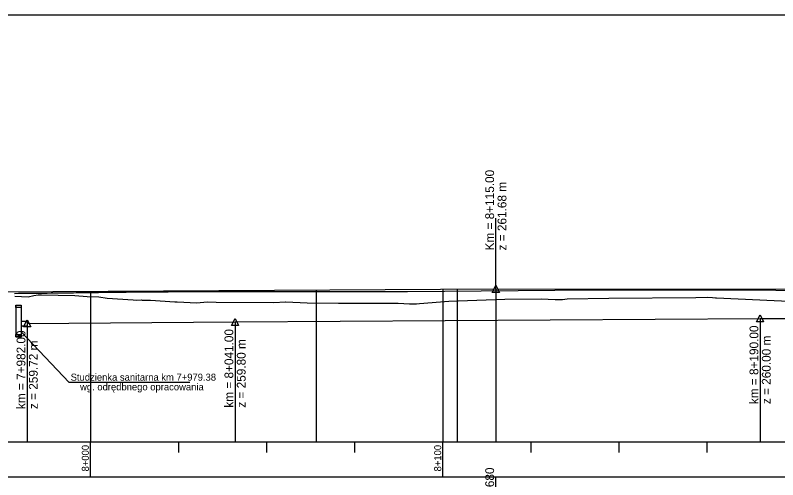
# Model space of a CAD drawing. Extents: x 6445630 to 6518227, y 5499240 to 5511716.
# Drawn here: x 6452609.8 to 6452826.2, y 5506906.6 to 5507038.3 of the extents above; entities that cross this region are included whole.
import ezdxf

# ---------------------------------------------------------------- set-up
doc = ezdxf.new("R2010")
doc.units = 0
for name, color, linetype in [('TOR_PROF-obiekty+opisy', 7, 'Continuous'), ('TOR_PROF-opisy pomocnicze', 7, 'Continuous'), ('TOR_PROF-rowy otwarte', 7, 'Continuous'), ('TOR_PROF-studnie i osadniki', 7, 'Continuous'), ('TOR_PROF-tabelka-pochylenia proj T1', 7, 'Continuous'), ('TOR_PROF-tor istniejacy T2', 7, 'Continuous'), ('TOR_PROF-tor projektowany', 7, 'Continuous'), ('TOR_PROF-uklad odniesienia', 7, 'Continuous'), ('TOR_RAMKI-dodatkowe3', 7, 'Continuous'), ('TOR_RAMKI-MASKA WYCIECIA', 7, 'Continuous')]:
    doc.layers.add(name, color=color, linetype=linetype)

msp = doc.modelspace()

# ---------------------------------------------------------------- linework, layer by layer
at = {"layer": 'TOR_PROF-obiekty+opisy'}
for p, q in [((6452611.47, 5506951.57), (6452613.18, 5506951.57)), ((6452611.47, 5506950.23), (6452613.18, 5506950.23)), ((6452613.18, 5506951.57), (6452613.18, 5506950.23)), ((6452611.47, 5506948.46), (6452625.1, 5506934.15)), ((6452625.1, 5506934.19), (6452659.4, 5506934.19))]:
    msp.add_line(p, q, dxfattribs=at)
at = {"layer": 'TOR_PROF-opisy pomocnicze'}
for p, q in [((6452746.21, 5506960.7), (6452746.21, 5506980.7)), ((6452746.21, 5506960.7), (6452746.21, 5506980.7)), ((6452821.21, 5506952.3), (6452821.21, 5506927.1)), ((6452613.21, 5506950.9), (6452613.21, 5506925.7)), ((6452672.21, 5506951.3), (6452672.21, 5506926.1))]:
    msp.add_line(p, q, dxfattribs=at)
for points in [[(6452746.21, 5506961.7), (6452747.21, 5506959.7), (6452745.21, 5506959.7)], [(6452746.21, 5506961.7), (6452747.21, 5506959.7), (6452745.21, 5506959.7)], [(6452672.21, 5506952.3), (6452673.21, 5506950.3), (6452671.21, 5506950.3)], [(6452821.21, 5506953.3), (6452822.21, 5506951.3), (6452820.21, 5506951.3)], [(6452613.21, 5506951.9), (6452614.21, 5506949.9), (6452612.21, 5506949.9)]]:
    msp.add_lwpolyline(points, close=True, dxfattribs=at)
at = {"layer": 'TOR_PROF-rowy otwarte'}
for p, q in [((6452672.21, 5506951.3), (6452821.21, 5506952.3)), ((6452821.21, 5506952.3), (6452971.21, 5506951.55)), ((6452613.21, 5506950.9), (6452672.21, 5506951.3))]:
    msp.add_line(p, q, dxfattribs=at)
for points in [[(6452821.21, 5506952.3), (6452821.21, 5506922.3), (6452821.21, 5506917.3), (6452821.21, 5506917.3)], [(6452613.21, 5506950.9), (6452613.21, 5506922.3), (6452613.21, 5506917.3), (6452613.21, 5506917.3)], [(6452631.21, 5506951.02), (6452631.21, 5506922.3), (6452631.21, 5506917.3), (6452631.21, 5506917.3)], [(6452672.21, 5506951.3), (6452672.21, 5506922.3), (6452672.21, 5506917.3), (6452672.21, 5506917.3)]]:
    msp.add_lwpolyline(points, dxfattribs=at)
at = {"layer": 'TOR_PROF-studnie i osadniki'}
for p, q in [((6452609.97, 5506956.07), (6452609.97, 5506947.07)), ((6452610.07, 5506956.07), (6452611.37, 5506956.07)), ((6452611.47, 5506956.07), (6452611.47, 5506947.07)), ((6452609.97, 5506947.07), (6452611.47, 5506947.07))]:
    msp.add_line(p, q, dxfattribs=at)
for points in [[(6452609.97, 5506956.07), (6452611.47, 5506956.07), (6452611.47, 5506955.37), (6452609.97, 5506955.37)], [(6452609.97, 5506947.77), (6452611.47, 5506947.77), (6452611.47, 5506947.07), (6452609.97, 5506947.07)]]:
    msp.add_lwpolyline(points, close=True, dxfattribs=at)
at = {"layer": 'TOR_PROF-tabelka-pochylenia proj T1'}
msp.add_lwpolyline([(6452331.21, 5506897.3), (6459531.21, 5506897.3), (6459531.21, 5506907.3), (6452331.21, 5506907.3)], close=True, dxfattribs=at)
msp.add_lwpolyline([(6452746.21, 5506897.3), (6452746.21, 5506907.3)], dxfattribs=at)
at = {"layer": 'TOR_PROF-tor istniejacy T2'}
msp.add_lwpolyline([(6452609.59, 5506959.41), (6452610.75, 5506959.43), (6452611.92, 5506959.44), (6452613.08, 5506959.45), (6452614.24, 5506959.47), (6452615.4, 5506959.48), (6452616.57, 5506959.49), (6452617.73, 5506959.5), (6452618.89, 5506959.52), (6452620.05, 5506959.53), (6452621.21, 5506959.54), (6452622.38, 5506959.55), (6452623.16, 5506959.56), (6452623.95, 5506959.58), (6452624.74, 5506959.59), (6452625.53, 5506959.6), (6452626.32, 5506959.61), (6452627.11, 5506959.62), (6452627.9, 5506959.64), (6452628.69, 5506959.65), (6452629.48, 5506959.66), (6452630.27, 5506959.67), (6452631.06, 5506959.68), (6452631.85, 5506959.69), (6452632.64, 5506959.7), (6452633.43, 5506959.71), (6452634.22, 5506959.72), (6452635.01, 5506959.73), (6452635.8, 5506959.74), (6452636.59, 5506959.75), (6452637.38, 5506959.76), (6452638.17, 5506959.77), (6452638.96, 5506959.77), (6452639.75, 5506959.78), (6452640.54, 5506959.79), (6452641.33, 5506959.8), (6452642.12, 5506959.81), (6452642.92, 5506959.81), (6452643.71, 5506959.82), (6452644.5, 5506959.83), (6452645.29, 5506959.84), (6452646.08, 5506959.84), (6452646.87, 5506959.85), (6452647.66, 5506959.85), (6452648.45, 5506959.86), (6452649.24, 5506959.87), (6452650.03, 5506959.87), (6452650.82, 5506959.88), (6452651.61, 5506959.88), (6452652.4, 5506959.89), (6452653.19, 5506959.89), (6452653.98, 5506959.9), (6452654.77, 5506959.9), (6452655.56, 5506959.91), (6452656.35, 5506959.91), (6452657.14, 5506959.92), (6452657.94, 5506959.92), (6452658.73, 5506959.92), (6452659.52, 5506959.93), (6452660.31, 5506959.93), (6452661.1, 5506959.93), (6452661.89, 5506959.93), (6452662.68, 5506959.94), (6452663.47, 5506959.94), (6452664.26, 5506959.94), (6452665.05, 5506959.94), (6452665.84, 5506959.95), (6452666.63, 5506959.95), (6452667.42, 5506959.95), (6452668.2, 5506959.95), (6452668.99, 5506959.95), (6452669.78, 5506959.95), (6452670.57, 5506959.95), (6452671.36, 5506959.95), (6452672.15, 5506959.95), (6452672.94, 5506959.95), (6452721.16, 5506959.95), (6452773.43, 5506960.4), (6452825.64, 5506960.3), (6452878.62, 5506960.25)], dxfattribs=at)
at = {"layer": 'TOR_PROF-tor projektowany'}
for p, q in [((6452411.21, 5506958.8), (6452746.21, 5506960.7)), ((6452411.21, 5506958.8), (6452746.21, 5506960.7)), ((6452613.52, 5506958.47), (6452615.12, 5506958.78)), ((6452615.12, 5506958.78), (6452616.32, 5506958.98)), ((6452616.32, 5506958.98), (6452617.32, 5506959.02)), ((6452617.32, 5506959.02), (6452626.76, 5506958.77)), ((6452626.76, 5506958.77), (6452630.2, 5506958.54)), ((6452746.21, 5506960.7), (6453891.74, 5506959.8)), ((6452746.21, 5506960.7), (6453891.74, 5506959.8)), ((6452609.68, 5506958.64), (6452613.52, 5506958.47)), ((6452630.2, 5506958.54), (6452633.59, 5506958.47)), ((6452633.59, 5506958.47), (6452635.91, 5506958.08)), ((6452635.91, 5506958.08), (6452643.3, 5506957.58)), ((6452643.3, 5506957.58), (6452644.37, 5506957.48)), ((6452644.37, 5506957.48), (6452645.57, 5506957.54)), ((6452645.57, 5506957.54), (6452645.82, 5506957.53)), ((6452645.82, 5506957.53), (6452648.18, 5506957.45)), ((6452648.18, 5506957.45), (6452655.13, 5506957.01)), ((6452655.13, 5506957.01), (6452655.73, 5506957.01)), ((6452655.73, 5506957.01), (6452661.37, 5506956.75)), ((6452661.37, 5506956.75), (6452664.31, 5506957)), ((6452664.31, 5506957), (6452666.82, 5506956.94)), ((6452666.82, 5506956.94), (6452683.25, 5506956.82)), ((6452683.25, 5506956.82), (6452686.53, 5506957.05)), ((6452686.53, 5506957.05), (6452686.61, 5506957.05)), ((6452686.61, 5506957.05), (6452686.65, 5506957.05)), ((6452686.65, 5506957.05), (6452692.67, 5506956.74)), ((6452692.67, 5506956.74), (6452701.56, 5506956.67)), ((6452701.56, 5506956.67), (6452712.28, 5506956.65)), ((6452712.28, 5506956.65), (6452718.51, 5506956.59)), ((6452718.51, 5506956.59), (6452721.73, 5506956.48)), ((6452724.54, 5506956.54), (6452732.87, 5506957.24)), ((6452732.87, 5506957.24), (6452748.78, 5506957.76)), ((6452748.78, 5506957.76), (6452759.04, 5506957.86)), ((6452759.04, 5506957.86), (6452763.02, 5506957.68)), ((6452763.02, 5506957.68), (6452765.14, 5506957.68)), ((6452765.14, 5506957.68), (6452766.45, 5506957.9)), ((6452766.45, 5506957.9), (6452778.23, 5506958.04)), ((6452778.23, 5506958.04), (6452802.99, 5506958.22)), ((6452802.99, 5506958.22), (6452806.19, 5506958.32)), ((6452806.19, 5506958.32), (6452807.7, 5506958.29)), ((6452807.7, 5506958.29), (6452808.59, 5506958.14)), ((6452808.59, 5506958.14), (6452808.8, 5506958.13)), ((6452808.8, 5506958.13), (6452839.75, 5506956.67)), ((6452721.73, 5506956.48), (6452723.69, 5506956.47)), ((6452723.69, 5506956.47), (6452724.54, 5506956.54))]:
    msp.add_line(p, q, dxfattribs=at)
for points in [[(6452631.21, 5506960.05), (6452631.21, 5506922.3), (6452631.21, 5506917.3), (6452631.21, 5506917.3)], [(6452631.21, 5506960.05), (6452631.21, 5506922.3), (6452631.21, 5506917.3), (6452631.21, 5506917.3)], [(6452695.25, 5506960.41), (6452695.25, 5506922.3), (6452695.25, 5506917.3), (6452695.25, 5506917.3)], [(6452695.25, 5506960.41), (6452695.25, 5506922.3), (6452695.25, 5506917.3), (6452695.25, 5506917.3)], [(6452731.21, 5506960.62), (6452731.21, 5506922.3), (6452731.21, 5506917.3), (6452731.21, 5506917.3)], [(6452731.21, 5506960.62), (6452731.21, 5506922.3), (6452731.21, 5506917.3), (6452731.21, 5506917.3)], [(6452735.25, 5506960.64), (6452735.25, 5506922.3), (6452735.25, 5506917.3), (6452735.25, 5506917.3)], [(6452735.25, 5506960.64), (6452735.25, 5506922.3), (6452735.25, 5506917.3), (6452735.25, 5506917.3)], [(6452746.21, 5506960.7), (6452746.21, 5506922.3), (6452746.21, 5506917.3), (6452746.21, 5506917.3)], [(6452746.21, 5506960.7), (6452746.21, 5506922.3), (6452746.21, 5506917.3), (6452746.21, 5506917.3)], [(6452746.21, 5506960.7), (6452746.21, 5506922.3), (6452746.21, 5506917.3), (6452746.21, 5506917.3)], [(6452746.21, 5506960.7), (6452746.21, 5506922.3), (6452746.21, 5506917.3), (6452746.21, 5506917.3)]]:
    msp.add_lwpolyline(points, dxfattribs=at)
at = {"layer": 'TOR_PROF-uklad odniesienia'}
for p, q in [((6452331.21, 5506917.3), (6459531.21, 5506917.3)), ((6452631.21, 5506907.3), (6452631.21, 5506917.3)), ((6452656.21, 5506914.3), (6452656.21, 5506917.3)), ((6452681.21, 5506914.3), (6452681.21, 5506917.3)), ((6452706.21, 5506914.3), (6452706.21, 5506917.3)), ((6452731.21, 5506907.3), (6452731.21, 5506917.3)), ((6452756.21, 5506914.3), (6452756.21, 5506917.3)), ((6452781.21, 5506914.3), (6452781.21, 5506917.3)), ((6452806.21, 5506914.3), (6452806.21, 5506917.3))]:
    msp.add_line(p, q, dxfattribs=at)
at = {"layer": 'TOR_RAMKI-dodatkowe3'}
for p, q in [((6452613.52, 5506958.47), (6452615.12, 5506958.78)), ((6452615.12, 5506958.78), (6452616.32, 5506958.98)), ((6452616.32, 5506958.98), (6452617.32, 5506959.02)), ((6452617.32, 5506959.02), (6452626.76, 5506958.77)), ((6452626.76, 5506958.77), (6452630.2, 5506958.54)), ((6452609.68, 5506958.64), (6452613.52, 5506958.47)), ((6452630.2, 5506958.54), (6452633.59, 5506958.47)), ((6452633.59, 5506958.47), (6452635.91, 5506958.08)), ((6452635.91, 5506958.08), (6452643.3, 5506957.58)), ((6452643.3, 5506957.58), (6452644.37, 5506957.48)), ((6452644.37, 5506957.48), (6452645.57, 5506957.54)), ((6452645.57, 5506957.54), (6452645.82, 5506957.53)), ((6452645.82, 5506957.53), (6452648.18, 5506957.45)), ((6452648.18, 5506957.45), (6452655.13, 5506957.01)), ((6452655.13, 5506957.01), (6452655.73, 5506957.01)), ((6452655.73, 5506957.01), (6452661.37, 5506956.75)), ((6452661.37, 5506956.75), (6452664.31, 5506957)), ((6452664.31, 5506957), (6452666.82, 5506956.94)), ((6452666.82, 5506956.94), (6452683.25, 5506956.82)), ((6452683.25, 5506956.82), (6452686.53, 5506957.05)), ((6452686.53, 5506957.05), (6452686.61, 5506957.05)), ((6452686.61, 5506957.05), (6452686.65, 5506957.05)), ((6452686.65, 5506957.05), (6452692.67, 5506956.74)), ((6452692.67, 5506956.74), (6452701.56, 5506956.67)), ((6452701.56, 5506956.67), (6452712.28, 5506956.65)), ((6452712.28, 5506956.65), (6452718.51, 5506956.59)), ((6452718.51, 5506956.59), (6452721.73, 5506956.48)), ((6452724.54, 5506956.54), (6452732.87, 5506957.24)), ((6452732.87, 5506957.24), (6452748.78, 5506957.76)), ((6452748.78, 5506957.76), (6452759.04, 5506957.86)), ((6452759.04, 5506957.86), (6452763.02, 5506957.68)), ((6452763.02, 5506957.68), (6452765.14, 5506957.68)), ((6452765.14, 5506957.68), (6452766.45, 5506957.9)), ((6452766.45, 5506957.9), (6452778.23, 5506958.04)), ((6452778.23, 5506958.04), (6452802.99, 5506958.22)), ((6452802.99, 5506958.22), (6452806.19, 5506958.32)), ((6452806.19, 5506958.32), (6452807.7, 5506958.29)), ((6452807.7, 5506958.29), (6452808.59, 5506958.14)), ((6452808.59, 5506958.14), (6452808.8, 5506958.13)), ((6452808.8, 5506958.13), (6452839.75, 5506956.67)), ((6452721.73, 5506956.48), (6452723.69, 5506956.47)), ((6452723.69, 5506956.47), (6452724.54, 5506956.54))]:
    msp.add_line(p, q, dxfattribs=at)
at = {"layer": 'TOR_RAMKI-MASKA WYCIECIA'}
msp.add_lwpolyline([(6452266.27, 5506751.3), (6453906.27, 5506751.3), (6453906.27, 5507038.3), (6452266.27, 5507038.3)], close=True, dxfattribs=at)

# ---------------------------------------------------------------- texts
at = {"layer": 'TOR_PROF-opisy pomocnicze'}
for s, p in [('Km = 8+115.00', (6452745.71, 5506971.6)), ('Km = 8+115.00', (6452745.71, 5506971.6)), ('z = 261.68 m', (6452749.21, 5506971.6)), ('z = 261.68 m', (6452749.21, 5506971.6)), ('km = 8+190.00', (6452820.71, 5506928)), ('km = 7+982.00', (6452612.71, 5506926.6)), ('km = 8+041.00', (6452671.71, 5506927)), ('z = 259.72 m', (6452616.21, 5506926.6)), ('z = 259.80 m', (6452675.21, 5506927)), ('z = 260.00 m', (6452824.21, 5506928))]:
    msp.add_text(s, height=2.5, rotation=90, dxfattribs=at).set_placement(p)
for s, p in [('Studzienka sanitarna km 7+979.38', (6452625.55, 5506934.64)), ('wg. odrędbnego opracowania', (6452628.22, 5506931.9))]:
    msp.add_text(s, height=2, dxfattribs=at).set_placement(p)
at = {"layer": 'TOR_PROF-tabelka-pochylenia proj T1'}
msp.add_text('261.680', height=2.5, rotation=90, dxfattribs=at).set_placement((6452745.71, 5506897.94))
at = {"layer": 'TOR_PROF-uklad odniesienia'}
for s, p in [('8+000', (6452630.71, 5506908.91)), ('8+100', (6452730.71, 5506908.91))]:
    msp.add_text(s, height=2, rotation=90, dxfattribs=at).set_placement(p)

doc.saveas('drawing.dxf')
